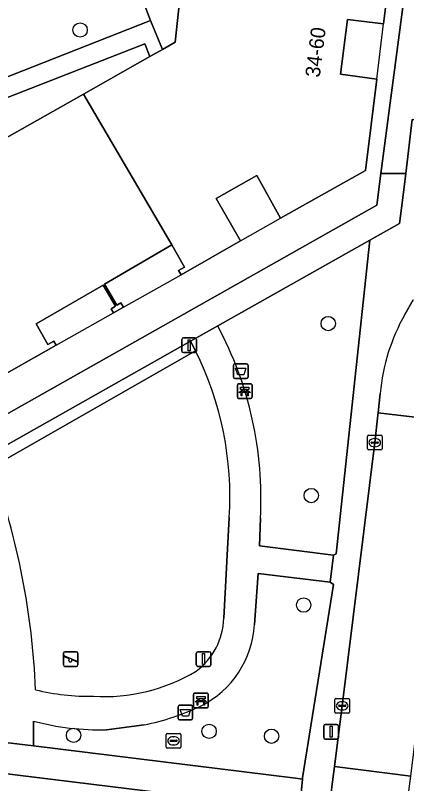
# Model space of a CAD drawing. Extents: x 161692 to 162379, y 380760 to 381678.
# Drawn here: x 162241.6 to 162268.3, y 381525.9 to 381578.3 of the extents above; entities that cross this region are included whole.
import ezdxf

# ---------------------------------------------------------------- set-up
doc = ezdxf.new("R2010")
doc.units = 0
for name, color, linetype in [('IMGEO_Afvalbak', 7, 'Continuous'), ('IMGEO_Bank', 7, 'Continuous'), ('IMGEO_Boom', 7, 'Continuous'), ('IMGEO_Erf', 7, 'Continuous'), ('IMGEO_Groenvoorziening', 7, 'Continuous'), ('IMGEO_Haag', 7, 'Continuous'), ('IMGEO_Kolk', 7, 'Continuous'), ('IMGEO_Lichtmast', 7, 'Continuous'), ('IMGEO_Pand', 7, 'Continuous'), ('IMGEO_Pand_nummerreeks', 7, 'Continuous'), ('IMGEO_Pand_overbouw', 7, 'Continuous'), ('IMGEO_Parkeervlak_open', 7, 'Continuous'), ('IMGEO_Rijbaan_lokaal_open', 7, 'Continuous'), ('IMGEO_Speelvoorziening', 7, 'Continuous'), ('IMGEO_Voetpad_open', 7, 'Continuous')]:
    doc.layers.add(name, color=color, linetype=linetype)

msp = doc.modelspace()

# ---------------------------------------------------------------- linework, layer by layer
at = {"layer": 'IMGEO_Afvalbak'}
for p, q in [((162256.591, 381554.511), (162257.381, 381554.511)), ((162257.381, 381554.511), (162256.591, 381554.511)), ((162256.491, 381553.611), (162256.491, 381554.411)), ((162256.491, 381554.411), (162256.491, 381553.611)), ((162257.481, 381554.411), (162257.481, 381553.611)), ((162257.481, 381553.611), (162257.481, 381554.411)), ((162257.381, 381553.511), (162256.591, 381553.511)), ((162256.591, 381553.511), (162257.381, 381553.511)), ((162252.715, 381530.31), (162252.715, 381531.11)), ((162252.715, 381531.11), (162252.715, 381530.31)), ((162252.815, 381531.21), (162253.605, 381531.21)), ((162253.605, 381531.21), (162252.815, 381531.21)), ((162253.705, 381531.11), (162253.705, 381530.31)), ((162253.705, 381530.31), (162253.705, 381531.11)), ((162253.605, 381530.21), (162252.815, 381530.21)), ((162252.815, 381530.21), (162253.605, 381530.21))]:
    msp.add_line(p, q, dxfattribs=at)
for points in [[(162256.634, 381554.225), (162257.338, 381554.225), (162257.189, 381553.755), (162256.783, 381553.755), (162256.634, 381554.225)], [(162252.858, 381530.924), (162253.562, 381530.924), (162253.413, 381530.454), (162253.007, 381530.454), (162252.858, 381530.924)]]:
    msp.add_lwpolyline(points, dxfattribs=at)
for centre, start, end in [((162256.591, 381554.411), 90, 180), ((162256.591, 381554.411), 90, 180), ((162257.381, 381554.411), 0, 90), ((162257.381, 381554.411), 360, 90), ((162256.591, 381553.611), 180, 270), ((162256.591, 381553.611), 180, 270), ((162257.381, 381553.611), 270, 0), ((162257.381, 381553.611), 270, 0), ((162252.815, 381531.11), 90, 180), ((162252.815, 381531.11), 90, 180), ((162253.605, 381531.11), 0, 90), ((162253.605, 381531.11), 360, 90), ((162252.815, 381530.31), 180, 270), ((162252.815, 381530.31), 180, 270), ((162253.605, 381530.31), 270, 0), ((162253.605, 381530.31), 270, 0)]:
    msp.add_arc(centre, 0.1, start, end, dxfattribs=at)
at = {"layer": 'IMGEO_Bank'}
for p, q in [((162256.754, 381552.227), (162256.754, 381553.068)), ((162256.754, 381553.068), (162256.754, 381552.227)), ((162256.829, 381553.152), (162257.67, 381553.152)), ((162257.67, 381553.152), (162256.829, 381553.152)), ((162257.754, 381553.077), (162257.754, 381552.236)), ((162257.754, 381552.236), (162257.754, 381553.077)), ((162257.451, 381552.55), (162257.058, 381552.55)), ((162257.063, 381552.658), (162257.063, 381552.764)), ((162257.107, 381552.764), (162257.107, 381552.658)), ((162257.395, 381552.77), (162257.113, 381552.77)), ((162257.113, 381552.652), (162257.395, 381552.652)), ((162257.401, 381552.658), (162257.401, 381552.764)), ((162257.445, 381552.764), (162257.445, 381552.658)), ((162257.679, 381552.152), (162256.838, 381552.152)), ((162256.838, 381552.152), (162257.679, 381552.152)), ((162253.767, 381531.11), (162253.767, 381531.951)), ((162253.767, 381531.951), (162253.767, 381531.11)), ((162253.842, 381532.035), (162254.683, 381532.035)), ((162254.683, 381532.035), (162253.842, 381532.035)), ((162254.767, 381531.96), (162254.767, 381531.119)), ((162254.767, 381531.119), (162254.767, 381531.96)), ((162254.464, 381531.433), (162254.071, 381531.433)), ((162254.076, 381531.541), (162254.076, 381531.647)), ((162254.12, 381531.647), (162254.12, 381531.541)), ((162254.408, 381531.653), (162254.126, 381531.653)), ((162254.126, 381531.535), (162254.408, 381531.535)), ((162254.414, 381531.541), (162254.414, 381531.647)), ((162254.458, 381531.647), (162254.458, 381531.541)), ((162254.692, 381531.035), (162253.851, 381531.035)), ((162253.851, 381531.035), (162254.692, 381531.035))]:
    msp.add_line(p, q, dxfattribs=at)
for points in [[(162257.057, 381552.77), (162256.971, 381552.77), (162256.971, 381552.931), (162257.534, 381552.931), (162257.534, 381552.77), (162257.451, 381552.77)], [(162257.001, 381552.55), (162256.859, 381552.55), (162256.971, 381552.652), (162257.057, 381552.652)], [(162257.051, 381552.543), (162257.051, 381552.336), (162257.008, 381552.336), (162257.008, 381552.543)], [(162257.451, 381552.652), (162257.534, 381552.652), (162257.646, 381552.55), (162257.507, 381552.55)], [(162257.501, 381552.543), (162257.501, 381552.336), (162257.457, 381552.336), (162257.457, 381552.543)], [(162254.014, 381531.433), (162253.872, 381531.433), (162253.984, 381531.535), (162254.07, 381531.535)], [(162254.07, 381531.653), (162253.984, 381531.653), (162253.984, 381531.814), (162254.547, 381531.814), (162254.547, 381531.653), (162254.464, 381531.653)], [(162254.064, 381531.426), (162254.064, 381531.219), (162254.021, 381531.219), (162254.021, 381531.426)], [(162254.464, 381531.535), (162254.547, 381531.535), (162254.659, 381531.433), (162254.52, 381531.433)], [(162254.514, 381531.426), (162254.514, 381531.219), (162254.47, 381531.219), (162254.47, 381531.426)]]:
    msp.add_lwpolyline(points, dxfattribs=at)
for centre, radius, start, end in [((162256.832, 381553.074), 0.0779, 92.4484, 184.2845), ((162256.832, 381553.074), 0.0779, 92.4484, 184.2845), ((162257.676, 381553.074), 0.0779, 2.4484, 94.2845), ((162257.676, 381553.074), 0.0779, 2.4484, 94.2845), ((162257.001, 381552.543), 0.00671, 2.8957, 87.1043), ((162257.058, 381552.543), 0.00671, 92.8957, 177.1043), ((162257.056, 381552.763), 0.00671, 2.8957, 87.1043), ((162257.056, 381552.659), 0.00671, 272.8957, 357.1043), ((162257.113, 381552.763), 0.00671, 92.8957, 177.1043), ((162257.113, 381552.659), 0.00671, 182.8957, 267.1043), ((162257.395, 381552.763), 0.00671, 2.8957, 87.1043), ((162257.395, 381552.659), 0.00671, 272.8957, 357.1043), ((162257.452, 381552.763), 0.00671, 92.8957, 177.1043), ((162257.452, 381552.659), 0.00671, 182.8957, 267.1043), ((162257.45, 381552.543), 0.00671, 2.8957, 87.1043), ((162257.507, 381552.543), 0.00671, 92.8957, 177.1043), ((162256.832, 381552.23), 0.0779, 182.4484, 274.2845), ((162256.832, 381552.23), 0.0779, 182.4484, 274.2845), ((162257.676, 381552.23), 0.0779, 272.4484, 4.2845), ((162257.676, 381552.23), 0.0779, 272.4484, 4.2845), ((162253.845, 381531.957), 0.0779, 92.4484, 184.2845), ((162253.845, 381531.957), 0.0779, 92.4484, 184.2845), ((162254.689, 381531.957), 0.0779, 2.4484, 94.2845), ((162254.689, 381531.957), 0.0779, 2.4484, 94.2845), ((162254.014, 381531.426), 0.00671, 2.8957, 87.1043), ((162254.071, 381531.426), 0.00671, 92.8957, 177.1043), ((162254.069, 381531.646), 0.00671, 2.8957, 87.1043), ((162254.069, 381531.542), 0.00671, 272.8957, 357.1043), ((162254.126, 381531.646), 0.00671, 92.8957, 177.1043), ((162254.126, 381531.542), 0.00671, 182.8957, 267.1043), ((162254.408, 381531.646), 0.00671, 2.8957, 87.1043), ((162254.408, 381531.542), 0.00671, 272.8957, 357.1043), ((162254.465, 381531.646), 0.00671, 92.8957, 177.1043), ((162254.465, 381531.542), 0.00671, 182.8957, 267.1043), ((162254.463, 381531.426), 0.00671, 2.8957, 87.1043), ((162254.52, 381531.426), 0.00671, 92.8957, 177.1043), ((162253.845, 381531.113), 0.0779, 182.4484, 274.2845), ((162253.845, 381531.113), 0.0779, 182.4484, 274.2845), ((162254.689, 381531.113), 0.0779, 272.4484, 4.2845), ((162254.689, 381531.113), 0.0779, 272.4484, 4.2845)]:
    msp.add_arc(centre, radius, start, end, dxfattribs=at)
at = {"layer": 'IMGEO_Boom'}
for centre in [(162246.026, 381577.299), (162262.951, 381557.259), (162261.795, 381545.524), (162261.278, 381538.048), (162254.831, 381529.43), (162245.58, 381529.158), (162259.084, 381529.099)]:
    msp.add_circle(centre, 0.489, dxfattribs=at)
at = {"layer": 'IMGEO_Erf'}
for points in [[(162156.225, 381592.214), (162152.832, 381565.244), (162149.766, 381539.833), (162149.934, 381539.813), (162208.465, 381532.697), (162266.275, 381565.339), (162266.543, 381567.5), (162268.473, 381582.165)], [(162267.289, 381582.298), (162266.729, 381577.709), (162264.26, 381578.013), (162263.786, 381574.278), (162266.263, 381573.934), (162265.491, 381567.7), (162259.708, 381564.461), (162258.078, 381567.371), (162255.318, 381565.791), (162256.967, 381562.91), (162252.913, 381560.59), (162252.749, 381560.876), (162253.157, 381561.11), (162252.283, 381562.637), (162247.694, 381559.946), (162248.524, 381558.509), (162248.81, 381558.674), (162248.98, 381558.38), (162248.316, 381557.996), (162248.156, 381558.273), (162248.442, 381558.438), (162247.611, 381559.875), (162243.037, 381557.232), (162243.83, 381555.83), (162244.23, 381556.056), (162244.388, 381555.778), (162238.274, 381552.321)]]:
    msp.add_lwpolyline(points, dxfattribs=at)
at = {"layer": 'IMGEO_Groenvoorziening'}
for points in [[(162250.838, 381577.951), (162215.288, 381563.953), (162215.907, 381562.87), (162250.436, 381576.347), (162250.778, 381575.479), (162251.641, 381575.967)], [(162239.732, 381548.258), (162240.02, 381547.475), (162253.909, 381555.394), (162253.565, 381556.057)]]:
    msp.add_lwpolyline(points, close=True, dxfattribs=at)
for points in [[(162265.801, 381562.955), (162255.413, 381557.099)], [(162263.309, 381541.465), (162263.504, 381541.542), (162265.801, 381562.955)], [(162253.909, 381555.394), (162240.02, 381547.475)], [(162255.824, 381537.143), (162256.203, 381544.028)], [(162258.324, 381543.969), (162258.264, 381542.097), (162263.309, 381541.465)], [(162263.307, 381539.458), (162263.077, 381539.608), (162258.164, 381540.196), (162257.913, 381536.716)], [(162242.842, 381530.127), (162242.842, 381528.447), (162260.717, 381526.229), (162261.187, 381526.174), (162261.2, 381526.258), (162263.307, 381539.458)], [(162250.389, 381529.866), (162247.827, 381529.532)], [(162260.995, 381524.099), (162260.484, 381524.149), (162228.055, 381528.121), (162227.185, 381524.738), (162227.968, 381520.768), (162233.715, 381520.067), (162233.752, 381520.356), (162257.154, 381517.723), (162257.132, 381517.27)]]:
    msp.add_lwpolyline(points, dxfattribs=at)
for centre, radius, start, end in [((162233.493, 381545.351), 24.87, 356.8133, 28.1879), ((162233.87, 381545.435), 22.377, 356.3951, 26.4263), ((162191.793, 381530.173), 51.237, 2.3388, 19.7358), ((162251.156, 381537.284), 4.67, 306.7893, 358.2739), ((162251.3, 381537.079), 6.623, 296.8384, 356.8608), ((162247.662, 381544.02), 12.22, 266.5759, 300.9853), ((162246.725, 381547.802), 15.981, 256.4726, 270.7418), ((162246.899, 381546.805), 17.295, 281.6412, 295.2992), ((162247.437, 381547.447), 17.919, 255.1407, 271.2463)]:
    msp.add_arc(centre, radius, start, end, dxfattribs=at)
at = {"layer": 'IMGEO_Haag'}
for points in [[(162250.838, 381577.951), (162215.288, 381563.953), (162215.907, 381562.87), (162250.436, 381576.347), (162250.778, 381575.479), (162251.641, 381575.967)], [(162239.732, 381548.258), (162240.02, 381547.475), (162253.909, 381555.394), (162253.565, 381556.057)]]:
    msp.add_lwpolyline(points, close=True, dxfattribs=at)
at = {"layer": 'IMGEO_Kolk'}
for p, q in [((162265.623, 381548.708), (162265.623, 381549.56)), ((162265.698, 381549.634), (162266.55, 381549.634)), ((162266.111, 381549.414), (162266.136, 381549.414)), ((162266.624, 381549.56), (162266.624, 381548.708)), ((162265.882, 381549.128), (162265.882, 381549.14)), ((162266.32, 381549.091), (162265.922, 381549.091)), ((162265.925, 381549.177), (162266.323, 381549.177)), ((162266.134, 381548.854), (162266.109, 381548.854)), ((162266.366, 381549.14), (162266.366, 381549.128)), ((162266.55, 381548.634), (162265.698, 381548.634)), ((162263.404, 381530.746), (162263.404, 381531.598)), ((162263.479, 381531.672), (162264.331, 381531.672)), ((162263.892, 381531.452), (162263.917, 381531.452)), ((162264.405, 381531.598), (162264.405, 381530.746)), ((162263.663, 381531.166), (162263.663, 381531.178)), ((162264.101, 381531.129), (162263.703, 381531.129)), ((162263.706, 381531.215), (162264.104, 381531.215)), ((162263.915, 381530.892), (162263.89, 381530.892)), ((162264.147, 381531.178), (162264.147, 381531.166)), ((162264.331, 381530.672), (162263.479, 381530.672)), ((162251.976, 381529.282), (162252.828, 381529.282)), ((162251.901, 381528.356), (162251.901, 381529.208)), ((162252.16, 381528.776), (162252.16, 381528.788)), ((162252.203, 381528.825), (162252.601, 381528.825)), ((162252.389, 381529.062), (162252.414, 381529.062)), ((162252.644, 381528.788), (162252.644, 381528.776)), ((162252.902, 381529.208), (162252.902, 381528.356)), ((162252.828, 381528.282), (162251.976, 381528.282)), ((162252.598, 381528.739), (162252.2, 381528.739)), ((162252.412, 381528.502), (162252.387, 381528.502))]:
    msp.add_line(p, q, dxfattribs=at)
for points in [[(162265.623, 381548.708), (162265.623, 381549.56)], [(162265.698, 381549.634), (162266.55, 381549.634)], [(162266.624, 381549.56), (162266.624, 381548.708)], [(162266.55, 381548.634), (162265.698, 381548.634)], [(162263.404, 381530.746), (162263.404, 381531.598)], [(162263.479, 381531.672), (162264.331, 381531.672)], [(162264.405, 381531.598), (162264.405, 381530.746)], [(162264.331, 381530.672), (162263.479, 381530.672)], [(162251.976, 381529.282), (162252.828, 381529.282)], [(162251.901, 381528.356), (162251.901, 381529.208)], [(162252.902, 381529.208), (162252.902, 381528.356)], [(162252.828, 381528.282), (162251.976, 381528.282)]]:
    msp.add_lwpolyline(points, dxfattribs=at)
for centre, radius, start, end in [((162265.7, 381549.558), 0.0765, 91.552, 178.448), ((162265.7, 381549.558), 0.0765, 91.552, 178.448), ((162266.548, 381549.558), 0.0765, 1.552, 88.448), ((162266.548, 381549.558), 0.0765, 1.552, 88.448), ((162265.7, 381548.71), 0.0765, 181.552, 268.448), ((162265.7, 381548.71), 0.0765, 181.552, 268.448), ((162265.922, 381549.137), 0.0403, 85.8775, 175.7526), ((162265.919, 381549.127), 0.0366, 178.938, 274.7102), ((162266.323, 381549.134), 0.043, 264.8664, 352.4533), ((162266.327, 381549.139), 0.0386, 1.7309, 96.639), ((162266.548, 381548.71), 0.0765, 271.552, 358.448), ((162266.548, 381548.71), 0.0765, 271.552, 358.448), ((162263.481, 381531.596), 0.0765, 91.552, 178.448), ((162263.481, 381531.596), 0.0765, 91.552, 178.448), ((162264.329, 381531.596), 0.0765, 1.552, 88.448), ((162264.329, 381531.596), 0.0765, 1.552, 88.448), ((162263.703, 381531.175), 0.0403, 85.8775, 175.7526), ((162263.7, 381531.165), 0.0366, 178.938, 274.7102), ((162264.104, 381531.172), 0.043, 264.8664, 352.4533), ((162264.108, 381531.177), 0.0386, 1.7309, 96.639), ((162263.481, 381530.748), 0.0765, 181.552, 268.448), ((162263.481, 381530.748), 0.0765, 181.552, 268.448), ((162264.329, 381530.748), 0.0765, 271.552, 358.448), ((162264.329, 381530.748), 0.0765, 271.552, 358.448), ((162251.978, 381529.206), 0.0765, 91.552, 178.448), ((162251.978, 381529.206), 0.0765, 91.552, 178.448), ((162252.826, 381529.206), 0.0765, 1.552, 88.448), ((162252.826, 381529.206), 0.0765, 1.552, 88.448), ((162252.2, 381528.785), 0.0403, 85.8775, 175.7526), ((162252.197, 381528.775), 0.0366, 178.938, 274.7102), ((162252.601, 381528.782), 0.043, 264.8664, 352.4533), ((162252.605, 381528.787), 0.0386, 1.7309, 96.639), ((162251.978, 381528.358), 0.0765, 181.552, 268.448), ((162251.978, 381528.358), 0.0765, 181.552, 268.448), ((162252.826, 381528.358), 0.0765, 271.552, 358.448), ((162252.826, 381528.358), 0.0765, 271.552, 358.448)]:
    msp.add_arc(centre, radius, start, end, dxfattribs=at)
for centre, major_axis, ratio, start_param, end_param in [((162266.11, 381549.134), (-0.387, 0.002), 0.722429, 4.712389, 7.853982), ((162266.135, 381549.134), (-0.39, 0.002), 0.717154, 1.570796, 4.712389), ((162263.891, 381531.172), (-0.387, 0.002), 0.722429, 4.712389, 7.853982), ((162263.916, 381531.172), (-0.39, 0.002), 0.717154, 1.570796, 4.712389), ((162252.388, 381528.782), (-0.387, 0.002), 0.722429, 4.712389, 7.853982), ((162252.413, 381528.782), (-0.39, 0.002), 0.717154, 1.570796, 4.712389)]:
    msp.add_ellipse(centre, major_axis=major_axis, ratio=ratio, start_param=start_param, end_param=end_param, dxfattribs=at)
at = {"layer": 'IMGEO_Lichtmast'}
for p, q in [((162252.969, 381555.384), (162252.969, 381556.184)), ((162252.969, 381556.184), (162252.969, 381555.384)), ((162253.069, 381556.284), (162253.859, 381556.284)), ((162253.859, 381556.284), (162253.069, 381556.284)), ((162253.959, 381556.184), (162253.959, 381555.384)), ((162253.959, 381555.384), (162253.959, 381556.184)), ((162253.859, 381555.284), (162253.069, 381555.284)), ((162253.069, 381555.284), (162253.859, 381555.284)), ((162253.951, 381533.965), (162253.951, 381534.765)), ((162253.951, 381534.765), (162253.951, 381533.965)), ((162254.051, 381534.865), (162254.841, 381534.865)), ((162254.841, 381534.865), (162254.051, 381534.865)), ((162254.941, 381534.765), (162254.941, 381533.965)), ((162254.941, 381533.965), (162254.941, 381534.765)), ((162254.841, 381533.865), (162254.051, 381533.865)), ((162254.051, 381533.865), (162254.841, 381533.865)), ((162262.654, 381529.001), (162262.654, 381529.801)), ((162262.654, 381529.801), (162262.654, 381529.001)), ((162262.754, 381529.901), (162263.544, 381529.901)), ((162263.544, 381529.901), (162262.754, 381529.901)), ((162263.644, 381529.801), (162263.644, 381529.001)), ((162263.644, 381529.001), (162263.644, 381529.801)), ((162263.544, 381528.901), (162262.754, 381528.901)), ((162262.754, 381528.901), (162263.544, 381528.901))]:
    msp.add_line(p, q, dxfattribs=at)
for points in [[(162253.389, 381556.159), (162253.539, 381556.159), (162253.539, 381555.409), (162253.389, 381555.409), (162253.389, 381556.159)], [(162254.371, 381534.74), (162254.521, 381534.74), (162254.521, 381533.99), (162254.371, 381533.99), (162254.371, 381534.74)], [(162263.074, 381529.776), (162263.224, 381529.776), (162263.224, 381529.026), (162263.074, 381529.026), (162263.074, 381529.776)]]:
    msp.add_lwpolyline(points, dxfattribs=at)
for centre, start, end in [((162253.069, 381556.184), 90, 180), ((162253.069, 381556.184), 90, 180), ((162253.859, 381556.184), 0, 90), ((162253.859, 381556.184), 360, 90), ((162253.069, 381555.384), 180, 270), ((162253.069, 381555.384), 180, 270), ((162253.859, 381555.384), 270, 0), ((162253.859, 381555.384), 270, 0), ((162254.051, 381534.765), 90, 180), ((162254.051, 381534.765), 90, 180), ((162254.841, 381534.765), 0, 90), ((162254.841, 381534.765), 360, 90), ((162254.051, 381533.965), 180, 270), ((162254.051, 381533.965), 180, 270), ((162254.841, 381533.965), 270, 0), ((162254.841, 381533.965), 270, 0), ((162262.754, 381529.801), 90, 180), ((162262.754, 381529.801), 90, 180), ((162263.544, 381529.801), 0, 90), ((162263.544, 381529.801), 360, 90), ((162262.754, 381529.001), 180, 270), ((162262.754, 381529.001), 180, 270), ((162263.544, 381529.001), 270, 0), ((162263.544, 381529.001), 270, 0)]:
    msp.add_arc(centre, 0.1, start, end, dxfattribs=at)
at = {"layer": 'IMGEO_Pand'}
for points in [[(162252.977, 381580.731), (162252.523, 381576.465), (162251.641, 381575.967), (162250.778, 381575.479), (162246.253, 381572.923), (162252.283, 381562.637), (162253.157, 381561.11), (162252.749, 381560.876), (162252.913, 381560.59), (162256.967, 381562.91), (162255.318, 381565.791), (162258.078, 381567.371), (162259.708, 381564.461), (162265.491, 381567.7), (162266.263, 381573.934), (162263.786, 381574.278), (162264.26, 381578.013), (162266.729, 381577.709), (162267.289, 381582.298)], [(162238.274, 381552.321), (162244.388, 381555.778), (162244.23, 381556.056), (162243.83, 381555.83), (162243.037, 381557.232), (162247.611, 381559.875), (162248.442, 381558.438), (162248.156, 381558.273), (162248.316, 381557.996), (162248.98, 381558.38), (162248.81, 381558.674), (162248.524, 381558.509), (162247.694, 381559.946), (162252.283, 381562.637), (162246.253, 381572.923), (162228.245, 381562.749)]]:
    msp.add_lwpolyline(points, dxfattribs=at)
at = {"layer": 'IMGEO_Pand_overbouw'}
for points in [[(162266.263, 381573.934), (162266.729, 381577.709), (162264.26, 381578.013), (162263.786, 381574.278)], [(162259.708, 381564.461), (162258.078, 381567.371), (162255.318, 381565.791), (162256.967, 381562.91)], [(162252.283, 381562.637), (162247.694, 381559.946), (162248.524, 381558.509), (162248.81, 381558.674), (162248.98, 381558.38), (162252.913, 381560.59), (162252.749, 381560.876), (162253.157, 381561.11)], [(162244.388, 381555.778), (162248.316, 381557.996), (162248.156, 381558.273), (162248.442, 381558.438), (162247.611, 381559.875), (162243.037, 381557.232), (162243.83, 381555.83), (162244.23, 381556.056)]]:
    msp.add_lwpolyline(points, close=True, dxfattribs=at)
at = {"layer": 'IMGEO_Parkeervlak_open'}
msp.add_lwpolyline([(162212.897, 381567.943), (162215.288, 381563.953), (162250.838, 381577.951), (162248.84, 381583.141), (162212.492, 381568.967)], close=True, dxfattribs=at)
at = {"layer": 'IMGEO_Rijbaan_lokaal_open'}
for points in [[(162268.742, 381558.877), (162268.18, 381557.887)], [(162266.506, 381552.488), (162266.362, 381551.173), (162271.568, 381550.56), (162271.593, 381550.758), (162271.599, 381550.811), (162271.794, 381552.419), (162271.98, 381553.853)], [(162268.365, 381524.666), (162268.598, 381526.381), (162263.373, 381527.038), (162262.72, 381521.96)]]:
    msp.add_lwpolyline(points, dxfattribs=at)
msp.add_lwpolyline([(162271.568, 381550.56), (162266.362, 381551.173), (162266.344, 381551.007), (162266.124, 381549.134), (162263.905, 381531.172), (162263.373, 381527.038), (162268.598, 381526.381)], close=True, dxfattribs=at)
msp.add_arc((162279.723, 381551.349), 13.266, 150.4729, 175.0742, dxfattribs=at)
at = {"layer": 'IMGEO_Speelvoorziening'}
for p, q in [((162244.89, 381533.958), (162244.89, 381534.758)), ((162244.89, 381534.758), (162244.89, 381533.958)), ((162245.273, 381534.386), (162244.934, 381534.523)), ((162244.959, 381534.583), (162245.835, 381534.23)), ((162244.99, 381534.858), (162245.78, 381534.858)), ((162245.78, 381534.858), (162244.99, 381534.858)), ((162245.88, 381534.758), (162245.88, 381533.958)), ((162245.88, 381533.958), (162245.88, 381534.758)), ((162245.811, 381534.17), (162245.471, 381534.307)), ((162245.78, 381533.858), (162244.99, 381533.858)), ((162244.99, 381533.858), (162245.78, 381533.858))]:
    msp.add_line(p, q, dxfattribs=at)
for centre, radius, start, end in [((162244.99, 381534.758), 0.1, 90, 180), ((162244.99, 381534.758), 0.1, 90, 180), ((162244.947, 381534.553), 0.0327, 68.078, 248.078), ((162245.78, 381534.758), 0.1, 0, 90), ((162245.78, 381534.758), 0.1, 360, 90), ((162245.352, 381534.296), 0.12, 130.9928, 5.1632), ((162245.823, 381534.2), 0.0327, 248.078, 68.078), ((162244.99, 381533.958), 0.1, 180, 270), ((162244.99, 381533.958), 0.1, 180, 270), ((162245.78, 381533.958), 0.1, 270, 0), ((162245.78, 381533.958), 0.1, 270, 0)]:
    msp.add_arc(centre, radius, start, end, dxfattribs=at)
at = {"layer": 'IMGEO_Voetpad_open'}
for points in [[(162270.352, 381622.227), (162267.24, 381621.379), (162269.759, 381619.285), (162272.637, 381616.893), (162269.174, 381588.024), (162268.009, 381588.111), (162267.289, 381582.298), (162268.473, 381582.165), (162266.543, 381567.5), (162268.237, 381567.5), (162268.683, 381571.18), (162268.944, 381571.171), (162268.861, 381571.486), (162269.467, 381576.487)], [(162248.84, 381583.141), (162250.838, 381577.951), (162251.641, 381575.967), (162252.523, 381576.465), (162252.977, 381580.731), (162252.402, 381580.816), (162252.682, 381583.385), (162253.273, 381583.316), (162254.121, 381589.999), (162255.829, 381603.619), (162252.541, 381604.032), (162251.743, 381597.251), (162251.531, 381595.45), (162252.241, 381593.585), (162250.905, 381593.052), (162252.129, 381589.775), (162203.848, 381570.842), (162203.692, 381571.337), (162202.384, 381571.284), (162202.255, 381571.157), (162202.237, 381570.79), (162172.084, 381571.705)], [(162270.736, 381570.267), (162270.793, 381570.751), (162269.286, 381570.934), (162268.944, 381571.171), (162268.683, 381571.18), (162268.237, 381567.5), (162268.014, 381565.656), (162267.823, 381564.084), (162265.801, 381562.955), (162263.504, 381541.542), (162263.309, 381541.465), (162263.077, 381539.608), (162263.307, 381539.458), (162261.2, 381526.258), (162261.187, 381526.174), (162260.995, 381524.099), (162260.462, 381518.327)], [(162268.18, 381557.887), (162268.742, 381558.877)], [(162255.413, 381557.099), (162253.565, 381556.057), (162253.909, 381555.394)], [(162262.72, 381521.96), (162263.373, 381527.038), (162263.905, 381531.172), (162266.124, 381549.134), (162266.344, 381551.007), (162266.362, 381551.173), (162266.506, 381552.488)], [(162256.203, 381544.028), (162255.824, 381537.143)], [(162257.913, 381536.716), (162258.164, 381540.196), (162263.077, 381539.608), (162263.309, 381541.465), (162258.264, 381542.097), (162258.324, 381543.969)], [(162260.995, 381524.099), (162261.187, 381526.174), (162260.717, 381526.229), (162242.842, 381528.447), (162240.937, 381528.675), (162211.492, 381532.335), (162208.465, 381532.697), (162149.934, 381539.813)], [(162241.007, 381530.713), (162240.937, 381528.675), (162242.842, 381528.447), (162242.842, 381530.127)], [(162247.827, 381529.532), (162250.389, 381529.866)], [(162223.27, 381525.261), (162223.702, 381528.679), (162228.055, 381528.121), (162260.484, 381524.149)]]:
    msp.add_lwpolyline(points, dxfattribs=at)
for points in [[(162226.014, 381561.479), (162225.727, 381562.027), (162227.945, 381563.28), (162228.245, 381562.749), (162246.253, 381572.923), (162250.778, 381575.479), (162250.436, 381576.347), (162215.907, 381562.87), (162215.288, 381563.953), (162212.897, 381567.943), (162211.594, 381567.176), (162217.514, 381556.663)], [(162268.014, 381565.656), (162268.237, 381567.5), (162266.543, 381567.5), (162266.275, 381565.339), (162208.465, 381532.697), (162211.492, 381532.335), (162223.461, 381539.083), (162225.65, 381540.318), (162238.035, 381547.301), (162239.732, 381548.258), (162253.565, 381556.057), (162255.413, 381557.099), (162265.801, 381562.955), (162267.823, 381564.084)]]:
    msp.add_lwpolyline(points, close=True, dxfattribs=at)
for centre, radius, start, end in [((162279.723, 381551.349), 13.266, 150.4729, 175.0742), ((162233.493, 381545.351), 24.87, 356.8133, 28.1879), ((162233.87, 381545.435), 22.377, 356.3951, 26.4263), ((162191.793, 381530.173), 51.237, 2.3388, 19.7358), ((162251.156, 381537.284), 4.67, 306.7893, 358.2739), ((162251.3, 381537.079), 6.623, 296.8384, 356.8608), ((162247.662, 381544.02), 12.22, 266.5759, 300.9853), ((162246.725, 381547.802), 15.981, 256.4726, 270.7418), ((162246.899, 381546.805), 17.295, 281.6412, 295.2992), ((162247.437, 381547.447), 17.919, 255.1407, 271.2463)]:
    msp.add_arc(centre, radius, start, end, dxfattribs=at)

# ---------------------------------------------------------------- texts
at = {"layer": 'IMGEO_Pand_nummerreeks'}
msp.add_text('34-60', height=1, rotation=82.8771, dxfattribs=at).set_placement((162262.37, 381574.024))

doc.saveas('drawing.dxf')
